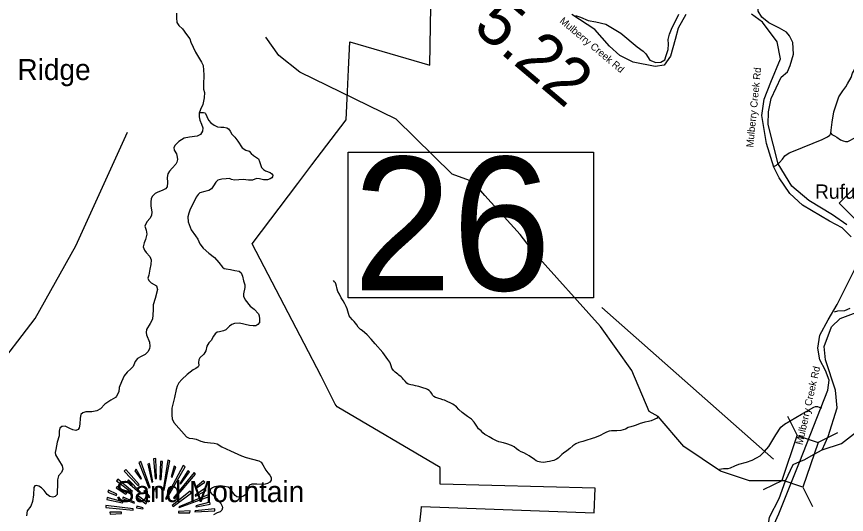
# Model space of a CAD drawing. Extents: x 1159738 to 1321356, y 736314 to 882035.
# Drawn here: x 1211041 to 1219753, y 823694 to 828919 of the extents above; entities that cross this region are included whole.
import ezdxf

# ---------------------------------------------------------------- set-up
doc = ezdxf.new("R2010")
doc.units = 0
for name, color, linetype in [('Exist Boundary Land Use Forest National US Forest Service', 7, 'Continuous'), ('Exist Cultural Church CELL', 7, 'Continuous'), ('Exist Cultural Church Label', 7, 'Continuous'), ('Exist Geographical Mountain Summit CELL', 7, 'Continuous'), ('Exist Geographical Mountain Summit Label', 7, 'Continuous'), ('Exist Hydrographic Creek Single Shore', 7, 'Continuous'), ('Exist Hydrographic Misc Water Feature', 7, 'Continuous'), ('Exist Road Non-System Type 51', 7, 'Continuous'), ('Exist Road Secondary Mileage Hundredths English Label', 7, 'Continuous'), ('Exist Road Secondary Structure Standard Bridge CELL', 7, 'Continuous'), ('Exist Road Secondary Structure Standard Bridge Number Label', 7, 'Continuous'), ('Exist Road Secondary Type 51 Attributed', 7, 'Continuous'), ('Exist Road Secondary Type 51 Label', 7, 'Continuous')]:
    doc.layers.add(name, color=color, linetype=linetype)

msp = doc.modelspace()

# ---------------------------------------------------------------- linework, layer by layer
at = {"layer": 'Exist Boundary Land Use Forest National US Forest Service'}
msp.add_lwpolyline([(1215211.5, 823048.5), (1215288.7, 823730.4), (1215293.9, 823776), (1217104.9, 823709), (1217115.9, 823971), (1215486.8, 824011), (1215486.8, 824185.1), (1214405.9, 824823.1), (1214386.9, 824851.1), (1214347.3, 824929.5), (1214238.9, 825145.1), (1214059.7, 825489), (1213515.8, 826533.1), (1213994.4, 827166.1), (1214005, 827180.1), (1214142.4, 827361.8), (1214501.8, 827837.1), (1214515.6, 828134.4), (1214526.3, 828364.1), (1214539.8, 828654.1), (1215379.8, 828410.1), (1215395.2, 829234.3)], dxfattribs=at)
at = {"layer": 'Exist Cultural Church CELL'}
msp.add_lwpolyline([(1219978.2, 827262.5), (1220139.5, 827101.8), (1220354.9, 827317.2), (1220264.3, 827407.7), (1220309.5, 827452.9), (1220400, 827362.4), (1220570.1, 827532.5), (1220615.5, 827487.2), (1220445.4, 827317.1), (1220535.9, 827226.5), (1220490.7, 827181.4), (1220400.2, 827271.9), (1220184.8, 827056.5), (1220347.6, 826893.1), (1220046.5, 826592), (1219677.1, 826961.4)], close=True, dxfattribs=at)
at = {"layer": 'Exist Geographical Mountain Summit CELL'}
for points in [[(1212325.8, 824239.9), (1212430.6, 823972.4), (1212442.3, 823976.5), (1212346.3, 824250)], [(1212461.2, 824032), (1212471.3, 824034.8), (1212435.1, 824226.6), (1212417.6, 824222.3)], [(1212480.1, 824277.5), (1212496.3, 824069.6), (1212509.1, 824071.2), (1212503.5, 824281.9)], [(1212544.2, 824061.1), (1212559.9, 824061.1), (1212574.5, 824250), (1212552.7, 824250)], [(1212592.1, 823947.5), (1212651.7, 824255.8), (1212629.7, 824263), (1212578.9, 823950.6)], [(1212171.9, 824146.8), (1212315.7, 823997), (1212329, 824007.1), (1212188.1, 824165.7)], [(1212282.3, 824152.6), (1212344.7, 824065.4), (1212352.1, 824071.2), (1212298.4, 824168.6)], [(1212605.1, 823860.4), (1212616.7, 823853.2), (1212811.4, 824191.7), (1212789.6, 824206.4)], [(1212663, 824088.5), (1212676.3, 824084), (1212714.1, 824191.7), (1212695.2, 824198.9)], [(1212689.3, 823866.2), (1212698.1, 823857.5), (1212920.5, 824114.6), (1212904.5, 824133.7)], [(1212839.1, 824152.6), (1212754.8, 824018.8), (1212766.5, 824014.3), (1212856.4, 824139.6)], [(1212090.5, 824047.8), (1212248.9, 823925.7), (1212257.7, 823934.6), (1212105.1, 824065.4)], [(1212203.8, 824036.1), (1212334.6, 823920), (1212343.5, 823928.6), (1212215.5, 824056.6)], [(1212920.5, 823978.1), (1212927.8, 823968), (1213019.3, 824033.2), (1213004.7, 824047.8)], [(1212086.2, 823972.4), (1212189.3, 823906.8), (1212198.2, 823917.3), (1212097.7, 823988.2)], [(1212501.9, 823984.1), (1212507.5, 823867.6), (1212517.9, 823868.9), (1212517.9, 823985.3)], [(1212920.5, 823886.7), (1213030.9, 823946.3), (1213019.3, 823966.4), (1212914.9, 823896.7)], [(1211987.3, 823851.6), (1212153, 823813.8), (1212157.5, 823826.9), (1211991.8, 823870.5)], [(1211999, 823928.6), (1212088.9, 823893.9), (1212093.4, 823905.6), (1212004.8, 823949.1)], [(1212153, 823860.4), (1212275, 823812.5), (1212279.5, 823821), (1212161.8, 823876.6)], [(1212298.4, 823882.2), (1212398.7, 823806.4), (1212407.2, 823818.1), (1212308.5, 823895.1)], [(1212376.9, 823934.6), (1212432.2, 823868.9), (1212440.7, 823877.7), (1212389.9, 823946.3)], [(1212676.3, 823786.2), (1212683.5, 823776.1), (1212878.2, 823920), (1212865.4, 823937.4)], [(1212744.4, 823774.7), (1212748.9, 823765.7), (1213061.5, 823880.6), (1213054.2, 823899.5)], [(1211976.9, 823767.3), (1212265, 823739.6), (1212266.2, 823751.3), (1211976.9, 823787.5)], [(1212299.7, 823763), (1212368.1, 823754.2), (1212369.7, 823763), (1212302.8, 823780.3)], [(1212927.8, 823774.7), (1213074.8, 823800.8), (1213068.8, 823822.6), (1212922.1, 823783.5)], [(1212025.3, 823697.6), (1212144.2, 823703.4), (1212144.2, 823717.8), (1212020.8, 823717.8)], [(1212740.4, 823723.9), (1212740.4, 823712.2), (1212860.9, 823712.2), (1212863.8, 823732.4)], [(1212913.3, 823719.4), (1213122.6, 823732.4), (1213123.9, 823751.3), (1212914.9, 823732.4)]]:
    msp.add_lwpolyline(points, close=True, dxfattribs=at)
at = {"layer": 'Exist Hydrographic Creek Single Shore'}
for points in [[(1219757, 826733.6), (1219606.7, 826838.6), (1219357.9, 826990), (1219181, 827140.6), (1219035.4, 827373.9), (1218931.2, 827784.9), (1218934.8, 827918), (1218963.5, 828060), (1219067.6, 828281.8), (1219134.1, 828341.1), (1219161.1, 828407.6), (1219198.8, 828524.5), (1219191.6, 828648.5), (1219157.5, 828716.8), (1219123.3, 828756.4), (1219052.1, 828799.5), (1218940.1, 828855.3), (1218866.4, 828912.8), (1218826.9, 828977.5), (1218822.4, 829033.8)], [(1216907.5, 828929.1), (1216960.9, 828913.9), (1217042.2, 828879.5), (1217123.6, 828863), (1217227.8, 828838.8), (1217386, 828745.4), (1217557.6, 828602.9), (1217619.8, 828554.6), (1217646.5, 828527.9), (1217691, 828460.4), (1217753.3, 828438.8), (1217805.4, 828440.1), (1217846.1, 828465.5), (1217862.6, 828510), (1217881.7, 828574.9), (1217886.8, 828630.9), (1217882.9, 828677.9), (1217896.9, 828736.5), (1217924.9, 828805.1), (1217950.3, 828858.6), (1217993, 828943.3)], [(1219498.5, 824372.3), (1219703.3, 824437.1), (1219969.2, 824645.6), (1220304.9, 824679.8), (1220559.9, 824881.5), (1220809, 825132.5), (1221009.9, 825184.3), (1221122, 825316.6), (1221314.9, 825660.7), (1221416.9, 825734.2), (1221594, 825796.3), (1221824, 825955.9), (1221926.9, 826068.7), (1222196.9, 826194.6), (1222350.9, 826342.5), (1222588, 826787.5), (1222722.9, 827159), (1222794.6, 827337.1), (1223117.9, 827554.8), (1223657.9, 827823)], [(1219498.5, 824372.3), (1219561.3, 824510.1), (1219654.7, 824812.2), (1219640.4, 824999.2), (1219532.6, 825315.6), (1219518.2, 825455.8), (1219597.3, 825664.4), (1219687.1, 825750.7), (1219938.6, 825844.2)], [(1219264.5, 824250.1), (1219308, 824267.8), (1219415.9, 824327.4), (1219498.5, 824372.3)], [(1219113.8, 824047.4), (1219194.2, 824218.3), (1219264.5, 824250.1)], [(1219494.4, 822254), (1219404.6, 822394.3), (1219261.3, 822590.6), (1219182.3, 822788.4), (1219142.8, 823068.9), (1218973.9, 823284.6), (1218920, 823496.8), (1218945.1, 823665.8), (1219048, 823861.3), (1219113.8, 824047.4)]]:
    msp.add_lwpolyline(points, dxfattribs=at)
at = {"layer": 'Exist Hydrographic Misc Water Feature'}
for points in [[(1219113.8, 824047.4), (1218736, 824048.1), (1218431, 824146.2), (1218045.9, 824406.6), (1217778.3, 824720.9), (1217680.9, 824775), (1217499.9, 825205.4), (1217170.9, 825665), (1216466.9, 826450.5), (1216329.9, 826630.5), (1215956.8, 827041.7), (1215835.8, 827185.3), (1215612.8, 827265.3), (1215027.8, 827841.6), (1214015.8, 828334.5), (1213795.8, 828509.7), (1213658.8, 828702.8)], [(1207347.8, 824144.9), (1207496.8, 824109), (1207806.8, 824152.1), (1207930.8, 824097.1), (1208124.7, 823899.5), (1208231.8, 823848.1), (1208457.7, 823850.2), (1208642.8, 823918.6), (1208804.8, 824050), (1208952.7, 824293.2), (1209201.8, 824245.6), (1209267.8, 824211.4), (1209451.8, 824240.6), (1209915.8, 824418.5), (1210369.7, 824872.2), (1210516.8, 825069.5), (1210786.8, 825169.1), (1211235.8, 825751), (1211664.8, 826513.8), (1212205.8, 827707.7)], [(1215179.5, 825053.4), (1215165.6, 825057.8), (1215153.7, 825062.2), (1215138, 825072.6), (1215120.5, 825091), (1215105, 825111.5), (1215091.4, 825123.9), (1215077.7, 825138.2), (1215056.1, 825154.9), (1215042.5, 825165.3), (1215016.9, 825185.9), (1214999.5, 825204.4), (1214982.1, 825228.9), (1214972.8, 825253.2), (1214967.3, 825275.3), (1214959.8, 825291.6), (1214940.6, 825320.1), (1214886.4, 825393.6), (1214807, 825485.8), (1214762.3, 825535.1), (1214723.3, 825578.1), (1214668.6, 825625.7), (1214650.8, 825636.1), (1214627.5, 825658.8), (1214612.1, 825683.3), (1214585.1, 825718), (1214567.6, 825736.5), (1214544.2, 825763.1), (1214534.7, 825779.4), (1214527.4, 825801.6), (1214518, 825827.9), (1214510.6, 825852.1), (1214501.3, 825876.4), (1214488.1, 825904.8), (1214468.9, 825937.3), (1214449.7, 825965.8), (1214432.8, 826006.3), (1214415.4, 826034.8), (1214408, 826057), (1214402.7, 826077.2), (1214401.1, 826091.2), (1214393.6, 826113.5), (1214387.8, 826123.6), (1214380.2, 826135.8), (1214368.6, 826148.1)], [(1217778.3, 824720.9), (1217759.8, 824701.4), (1217747.6, 824697.7), (1217733.4, 824690.1), (1217703, 824676.9), (1217674.8, 824667.7), (1217638.6, 824660.7), (1217600.3, 824651.7), (1217588.3, 824648), (1217563.9, 824638.7), (1217535.7, 824627.4), (1217523.5, 824623.7), (1217489.3, 824614.7), (1217461.1, 824605.4), (1217432.6, 824590.2), (1217408.3, 824580.9), (1217386.1, 824575.4), (1217343.9, 824570.6), (1217303.9, 824571.7), (1217287.9, 824572.1), (1217263.8, 824566.7), (1217251.8, 824565.1), (1217227.4, 824553.7), (1217207.1, 824544.3), (1217168.6, 824523.3), (1217109.9, 824498.8), (1217093.6, 824493.3), (1217063.4, 824482.1), (1217037.3, 824476.8), (1217006.9, 824465.6), (1216984.7, 824460.2), (1216944.4, 824449.3), (1216914, 824436.1), (1216881.4, 824415), (1216848.7, 824385.9), (1216818, 824362.7), (1216783.3, 824337.5), (1216764.9, 824324), (1216744.3, 824302.6), (1216725.7, 824285.1), (1216709.5, 824273.5), (1216683.2, 824260.2), (1216665, 824254.7), (1216636.8, 824249.5), (1216610.6, 824244.2), (1216576.6, 824239.1), (1216544.5, 824242), (1216526.6, 824246.5), (1216514.8, 824250.8), (1216496.9, 824257.3), (1216477.3, 824269.8), (1216422.3, 824309.3), (1216396.6, 824324), (1216367, 824338.9), (1216339.4, 824351.6), (1216313.7, 824364.3), (1216290.1, 824380.9), (1216264.7, 824401.6), (1216237, 824416.4), (1216187.5, 824433.7), (1216151.8, 824444.7), (1216104, 824456), (1216078.3, 824466.8), (1216038.7, 824485.8), (1216001.4, 824508.8), (1215977.6, 824521.5), (1215958, 824532.1), (1215936.5, 824550.6), (1215917, 824571.2), (1215891.6, 824593.8), (1215874.3, 824620.3), (1215858.9, 824640.8), (1215845.4, 824663.2), (1215816.2, 824694), (1215777, 824723.1), (1215747.5, 824741.9), (1215718.1, 824764.7), (1215682.9, 824795.7), (1215659.6, 824822.3), (1215620.4, 824851.4), (1215600.6, 824861.9), (1215563.1, 824878.9), (1215535.4, 824891.7), (1215515.5, 824898.2), (1215489.8, 824906.9), (1215473.9, 824909.4), (1215454, 824917.9), (1215440.1, 824922.3), (1215422.3, 824932.8), (1215408.7, 824947.2), (1215401.1, 824961.4), (1215387.8, 824981.7), (1215373.9, 824994.1), (1215356.4, 825004.6), (1215340.5, 825013.1), (1215306.9, 825024), (1215265.2, 825035.1), (1215229.3, 825042.1), (1215203.3, 825048.8), (1215179.5, 825053.4)]]:
    msp.add_lwpolyline(points, dxfattribs=at)
at = {"layer": 'Exist Road Non-System Type 51'}
for points in [[(1212719.7, 828956.4), (1212721.4, 828907.4), (1212724.9, 828856.6), (1212744.2, 828825.1), (1212782.7, 828791.9), (1212826.4, 828732.3), (1212859.7, 828685), (1212870.2, 828650), (1212919.2, 828546.7), (1212982.1, 828441.7), (1213001.4, 828406.7), (1213008.4, 828308.6), (1213003.1, 828202.9), (1213004.9, 828159.1), (1213013.6, 828124.1), (1213011.9, 828066.3), (1212996.1, 827998.1), (1212973.4, 827943.8), (1212959.4, 827907)], [(1218992.6, 827346.6), (1219018, 827360.6), (1219049.8, 827387.4), (1219081.6, 827424.2), (1219107, 827458.6), (1219152.8, 827489.1), (1219197.3, 827508.2), (1219498.5, 827630.3), (1219553.2, 827655.7), (1219578.6, 827676.1), (1219590, 827693.9), (1219592.6, 827725.7), (1219602.7, 827810.9), (1219621.4, 827918.3), (1219673.6, 828077.2), (1219716.8, 828138.3), (1219747.3, 828182.8), (1219763.8, 828213.3), (1219801.9, 828279.5), (1219817, 828325.9), (1219842.4, 828366.6), (1219855.1, 828403.5)], [(1212959.4, 827907), (1212959.4, 827868.5), (1212966.4, 827831.7), (1212983.9, 827791.5), (1212997.9, 827752.9), (1212992.6, 827716.2), (1212971.6, 827682.9), (1212938.4, 827665.4), (1212857.9, 827653.1), (1212800.2, 827642.6), (1212745.9, 827609.4), (1212706.1, 827570.2), (1212693.9, 827545.7), (1212695.6, 827517.7), (1212720.1, 827477.4), (1212728.8, 827444.2), (1212732.3, 827419.7), (1212725.3, 827391.6), (1212713.1, 827368.9), (1212676.4, 827328.6), (1212648.4, 827295.3), (1212629.1, 827267.3), (1212623.9, 827230.6), (1212625.6, 827178), (1212623.9, 827132.5), (1212606.4, 827109.7), (1212571.4, 827094), (1212525.9, 827076.5), (1212496.1, 827060.7), (1212466.4, 827029.2), (1212455.9, 827004.7), (1212450.7, 826973.2), (1212452.4, 826931.2), (1212462.9, 826867.5), (1212459.4, 826834.2), (1212443.7, 826804.4), (1212408.7, 826765.9), (1212389.5, 826718.6), (1212401.7, 826676.6), (1212408.7, 826634.6), (1212396.5, 826580.3), (1212382.5, 826545.3), (1212372, 826503.3), (1212384.2, 826466.5), (1212401.7, 826442), (1212441.9, 826400), (1212454.2, 826366.7)], [(1212959.4, 827907), (1212973.9, 827912.1), (1213002.2, 827913.1), (1213018, 827907.8), (1213026.4, 827901.5), (1213040, 827872.1), (1213054.8, 827832.2), (1213081, 827802.7), (1213114.6, 827778.6), (1213151.4, 827760.7), (1213185, 827759.6), (1213218.6, 827758.6), (1213247, 827753.3), (1213265.9, 827741.8), (1213284.8, 827717.6), (1213302.7, 827686), (1213332.1, 827652.4), (1213362.5, 827611.4), (1213409.8, 827542), (1213446.6, 827518.9), (1213483, 827505.7), (1213505.1, 827483.7), (1213529.2, 827461.6), (1213559.7, 827441.6), (1213580.7, 827425.8), (1213593.3, 827399.6), (1213614.3, 827334.4), (1213633.2, 827314.4), (1213655.3, 827298.7), (1213703.6, 827282.9), (1213721.5, 827268.2), (1213732, 827255.6), (1213727.8, 827237.7), (1213720.4, 827226.1), (1213703.6, 827214.6), (1213676.3, 827207.2), (1213634.3, 827206.1), (1213591.2, 827217.7), (1213558.7, 827218.8), (1213519.8, 827204), (1213476.7, 827203), (1213418.9, 827208.2), (1213373.8, 827205.1), (1213327.6, 827204), (1213298.1, 827210.4), (1213278.2, 827219.8), (1213241.4, 827216.7), (1213195.2, 827213.5), (1213155.3, 827201.9), (1213134.3, 827179.9), (1213109.7, 827142.5), (1213088.7, 827112), (1213060.3, 827095.2), (1213019.4, 827083.7), (1212964.7, 827067.9), (1212946.9, 827052.1), (1212926.9, 827023.7), (1212893.3, 826950.2), (1212863.9, 826897.6), (1212849.3, 826855.2), (1212839.9, 826817.3), (1212844.1, 826763.7), (1212874.5, 826680.7), (1212919.7, 826616.5), (1212944.9, 826581.9), (1212965.9, 826532.4), (1213000.6, 826488.3), (1213058.4, 826434.7), (1213118.8, 826389.2), (1213164, 826337.7), (1213202.9, 826289.3), (1213221.8, 826276.7), (1213240.7, 826271.4), (1213286.9, 826265.1), (1213333.1, 826255.7), (1213378.3, 826248.3), (1213400.4, 826229.4), (1213411.9, 826193.6), (1213423.5, 826147.4), (1213439.2, 826103.2), (1213439.2, 826074.9), (1213424.5, 826007.6), (1213422.4, 825984), (1213441.3, 825945.1), (1213494.9, 825881), (1213536.9, 825848.4), (1213581, 825800.1), (1213589.4, 825779), (1213591.5, 825746.5), (1213591.5, 825709.7), (1213574.7, 825687.6), (1213552.7, 825675), (1213526.4, 825671.8), (1213487.5, 825677.1), (1213381.4, 825701.3), (1213328.9, 825699.2), (1213300.5, 825688.6), (1213277.4, 825669.7), (1213255.4, 825648.7), (1213239.6, 825629.8), (1213212.3, 825621.4)], [(1219590, 827693.9), (1219600.9, 827681.7), (1219628.9, 827668.9), (1219653, 827652.4), (1219689.9, 827627), (1219719.1, 827616.8), (1219744.5, 827609.2), (1219768.7, 827609.2), (1219797.9, 827620.6), (1219846.2, 827648.6), (1219872.9, 827660), (1219902.1, 827684.2), (1219921.2, 827712.2), (1219937.7, 827746.5), (1219944.1, 827774.5), (1219955.5, 827791.1), (1219975.9, 827808.9), (1220006.4, 827831.8)], [(1212454.2, 826366.7), (1212450.7, 826318.4), (1212442, 826269.4), (1212431.5, 826206.3), (1212421, 826173.1), (1212431.5, 826150.3), (1212454.2, 826125.8), (1212510.2, 826092.5), (1212520.7, 826055.8), (1212496.2, 825961.2), (1212476.9, 825893.9), (1212476.9, 825837.8), (1212468.2, 825745), (1212443.7, 825699.5), (1212406.9, 825634.7), (1212401.7, 825605), (1212406.9, 825580.4), (1212436.7, 825501.7), (1212442, 825460.4), (1212438.5, 825430.7), (1212421, 825399.2), (1212391.2, 825372.9), (1212351, 825351.9), (1212312.5, 825330.9), (1212286.2, 825299.4), (1212265.2, 825246.8), (1212242.5, 825220.6), (1212204, 825187.3), (1212170.8, 825147), (1212144.5, 825085.7), (1212118.3, 825026.2), (1212114.8, 824978.9), (1212092, 824935.2), (1212079.8, 824919.4), (1212030.8, 824893.2), (1211966.1, 824849.4), (1211921, 824803.1), (1211884.3, 824782.1), (1211830, 824771.6), (1211768.8, 824769.8), (1211735.6, 824759.3), (1211716.3, 824743.6), (1211709.3, 824705.1), (1211705.8, 824640.3), (1211698.8, 824603.5), (1211688.3, 824584.3), (1211662.1, 824575.5), (1211632.3, 824580.8), (1211599.1, 824596.5), (1211550.1, 824619.3), (1211523.9, 824617.5), (1211515.1, 824615.8), (1211494.1, 824598.3), (1211487.1, 824566.7), (1211488.9, 824517.7), (1211467.9, 824451.2), (1211452.1, 824374.2), (1211445.5, 824342.1), (1211449, 824319.3), (1211480.5, 824266.8), (1211519, 824205.5), (1211526, 824170.5), (1211512, 824133.7), (1211482.3, 824098.7), (1211470, 824056.7), (1211470, 824004.2), (1211468.3, 823930.6), (1211466.5, 823902.6), (1211447.3, 823881.6), (1211421, 823876.4), (1211391.3, 823881.6), (1211363.3, 823904.4), (1211331.8, 823946.4), (1211303.8, 823972.7), (1211274.1, 823990.2), (1211251.3, 823998.9), (1211233.8, 823993.7), (1211223.3, 823977.9), (1211218.1, 823900.9), (1211209.3, 823829.1), (1211190.1, 823781.8), (1211153.3, 823731), (1211146.3, 823678.5)], [(1219627.3, 825821.4), (1219663.8, 825830.1), (1219736.8, 825833.6), (1219792.4, 825857.9)], [(1213212.3, 825621.4), (1213171.3, 825611.9), (1213146.1, 825605.6), (1213124.5, 825590.5), (1213107.7, 825565.3), (1213083.5, 825519), (1213059.3, 825494.8), (1213040.4, 825461.2), (1213026.8, 825411.8), (1213005.8, 825375), (1212964.8, 825337.2), (1212956.4, 825315.1), (1212951.1, 825288.8), (1212954.3, 825256.2), (1212949, 825241.5), (1212923.8, 825225.7), (1212895.5, 825213.1), (1212830.5, 825163.3), (1212777, 825109.7), (1212743.4, 825075), (1212728.7, 825041.3), (1212717.1, 825003.5), (1212699.2, 824922.6), (1212671.1, 824807.7), (1212672.1, 824777.2), (1212670, 824734.1), (1212675.3, 824696.3), (1212693.1, 824658.4), (1212825.5, 824509.2), (1212852.8, 824494.5), (1212891.7, 824490.2), (1212927.7, 824482.5), (1212974.9, 824461.5), (1213015.9, 824451), (1213076.8, 824445.7), (1213115.7, 824441.5), (1213148.3, 824434.1), (1213194.5, 824401.5), (1213285.9, 824361.6), (1213402.5, 824308), (1213451.9, 824291.2), (1213583.2, 824255.4), (1213609.4, 824240.7), (1213628.3, 824213.4), (1213658.5, 824158.9), (1213680.5, 824129.5), (1213701.5, 824104.3), (1213714.2, 824080.1), (1213713.1, 824052.7), (1213701.5, 824030.7), (1213676.3, 824018.1), (1213651.1, 824012.8), (1213614.4, 824009.6), (1213565, 824012.8), (1213510.4, 824011.7), (1213486.2, 824001.2), (1213471.5, 823977.1), (1213469.4, 823949.7), (1213458.9, 823919.2), (1213437.9, 823896.1), (1213422.1, 823886.7), (1213403.2, 823878.2), (1213379.1, 823875.1), (1213353.8, 823879.3), (1213334.9, 823891.9), (1213279.3, 823965.5), (1213263.5, 823979.2), (1213223.6, 823987.6), (1213181.6, 823992.8), (1213140.6, 823988.6), (1213120.6, 823984.4), (1213097.5, 823972.9), (1213077.6, 823958.1), (1213070.2, 823934), (1213082.8, 823916.1), (1213109.1, 823897.2), (1213138.5, 823860.4), (1213185.1, 823807.7), (1213199.8, 823779.3), (1213203, 823761.4), (1213195.6, 823737.2), (1213177.7, 823719.4), (1213148.3, 823708.8), (1213109.5, 823687.8)], [(1218421.8, 824169.6), (1218462.1, 824174.9), (1218511.1, 824174.9), (1218537.3, 824183.6), (1218581.1, 824204.6), (1218624.8, 824222.1), (1218703.5, 824243.2), (1218763, 824264.2), (1218808.5, 824286.9), (1218847, 824309.7), (1218892.5, 824353.5), (1218938, 824407.7), (1219011.5, 824530.3), (1219065.7, 824609.1), (1219104.2, 824642.4), (1219282.1, 824744.9), (1219411.6, 824820.2), (1219429.1, 824825.4), (1219448.4, 824827.2), (1219467.6, 824820.2), (1219495.6, 824811.4)]]:
    msp.add_lwpolyline(points, dxfattribs=at)
at = {"layer": 'Exist Road Secondary Structure Standard Bridge CELL'}
for p, q in [((1219135.9, 824725.4), (1219236.2, 824522.5)), ((1219658.5, 824548.7), (1219455.6, 824448.3)), ((1219081.3, 824051.5), (1218878.4, 823951.2)), ((1219295.8, 823979), (1219396.1, 823776.1))]:
    msp.add_line(p, q, dxfattribs=at)
msp.add_lwpolyline([(1219455.6, 824448.3), (1219296.8, 823978.7), (1219077.4, 824052.9), (1219236.2, 824522.5)], close=True, dxfattribs=at)
at = {"layer": 'Exist Road Secondary Structure Standard Bridge Number Label'}
msp.add_line((1218986.3, 824275.3), (1217186.2, 825866.2), dxfattribs=at)
msp.add_lwpolyline([(1214521.7, 827495.5), (1217098.2, 827495.5), (1217098.2, 825966.2), (1214521.7, 825966.2)], close=True, dxfattribs=at)
at = {"layer": 'Exist Road Secondary Type 51 Attributed'}
for points in [[(1218068.5, 828942), (1217986.1, 828798.9), (1217957, 828677.7), (1217906.1, 828505.5), (1217838.3, 828408.5), (1217743.8, 828396.4), (1217513.6, 828442.5), (1217373.1, 828510.4), (1217266.5, 828609.8), (1217113.8, 828784.4), (1216869.9, 828940.5)], [(1219804.2, 826607.7), (1219707.3, 826702.3), (1219576.4, 826770.2), (1219290.5, 826939.9), (1219159.7, 827063.6), (1219045.8, 827226.1), (1218992.7, 827338.2), (1218915.2, 827585.5), (1218866.7, 827881.4), (1218890.9, 828051.1), (1218958.8, 828231.5), (1219060.5, 828476.4), (1219026.6, 828653.4), (1218871.5, 828859.5), (1218755.2, 828944.4)], [(1219264.5, 824250.1), (1219556.8, 824997.4), (1219573.8, 825104.1), (1219535, 825203.5), (1219474.4, 825317.5), (1219452.6, 825438.7), (1219474.4, 825574.5), (1219561.7, 825734.6), (1219656.2, 825897), (1219852.6, 826287.6)], [(1219871.8, 822219.1), (1219583.4, 822396.1), (1219409, 822515), (1219304.8, 822648.3), (1219236.9, 822801.1), (1219203.5, 822957.4), (1219196.3, 823107.7), (1219128.4, 823246), (1219048.5, 823352.7), (1218983, 823466.6), (1218995.2, 823590.3), (1219043.4, 823700), (1219254.2, 824223.8), (1219264.5, 824250.1)]]:
    msp.add_lwpolyline(points, dxfattribs=at)

# ---------------------------------------------------------------- texts
at = {"layer": 'Exist Cultural Church Label'}
msp.add_text('Rufus Baptist', height=150, dxfattribs=at).set_placement((1219424.4, 827007.1))
at = {"layer": 'Exist Geographical Mountain Summit Label'}
for s, p in [('House Site Ridge', (1209529, 828253.2)), ('Sand Mountain', (1212082.6, 823823.4))]:
    msp.add_text(s, height=220, dxfattribs=at).set_placement(p)
at = {"layer": 'Exist Road Secondary Mileage Hundredths English Label'}
msp.add_text('5.22', height=500, rotation=319.82167, dxfattribs=at).set_placement((1215819.1, 828786.3))
at = {"layer": 'Exist Road Secondary Structure Standard Bridge Number Label'}
msp.add_text('26', height=1400, dxfattribs=at).set_placement((1214571.8, 826045.3))
at = {"layer": 'Exist Road Secondary Type 51 Label'}
for rotation, p in [(320.08733, (1216737, 828862.5)), (84.26629, (1218774.5, 827543.8)), (77.18149, (1219291.4, 824418.4))]:
    msp.add_text('Mulberry Creek Rd', height=75, rotation=rotation, dxfattribs=at).set_placement(p)

doc.saveas('drawing.dxf')
